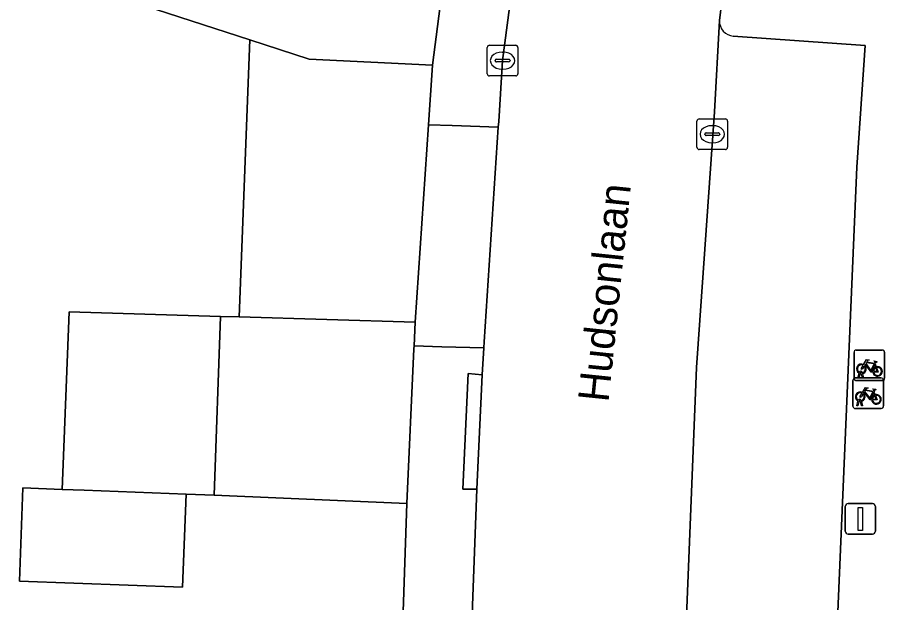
# Model space of a CAD drawing. Extents: x 161248 to 161848, y 384871 to 385383.
# Drawn here: x 161674.85 to 161703.15, y 384971.59 to 384990.69 of the extents above; entities that cross this region are included whole.
import ezdxf

# ---------------------------------------------------------------- set-up
doc = ezdxf.new("R2010")
doc.units = 0
for name, color, linetype in [('IMGEO_Erf', 7, 'Continuous'), ('IMGEO_Fietsenrek', 7, 'Continuous'), ('IMGEO_Kolk', 7, 'Continuous'), ('IMGEO_Lichtmast', 7, 'Continuous'), ('IMGEO_Muur', 7, 'Continuous'), ('IMGEO_Openbare_ruimte_label', 7, 'Continuous'), ('IMGEO_Pand', 7, 'Continuous'), ('IMGEO_Parkeervlak_open', 7, 'Continuous'), ('IMGEO_Rijbaan_lokaal_open', 7, 'Continuous'), ('IMGEO_Voetpad_open', 7, 'Continuous')]:
    doc.layers.add(name, color=color, linetype=linetype)

msp = doc.modelspace()

# ---------------------------------------------------------------- linework, layer by layer
at = {"layer": 'IMGEO_Erf'}
msp.add_lwpolyline([(161687.042, 384959.42), (161687.564, 384974.827), (161681.278, 384975.098), (161680.356, 384975.133), (161680.242, 384972.094), (161674.921, 384972.295), (161675.036, 384975.334), (161676.32, 384975.285), (161676.539, 384981.075), (161681.479, 384980.93), (161682.094, 384980.912), (161682.436, 384989.956), (161676.695, 384991.828), (161677.235, 384997.933), (161675.189, 384998.114), (161675.139, 384997.544), (161670.463, 384997.957)], dxfattribs=at)
at = {"layer": 'IMGEO_Fietsenrek'}
for p, q in [((161702.147, 384978.909), (161702.147, 384979.75)), ((161702.147, 384979.75), (161702.147, 384978.909)), ((161702.222, 384979.834), (161703.063, 384979.834)), ((161703.063, 384979.834), (161702.222, 384979.834)), ((161703.147, 384979.759), (161703.147, 384978.918)), ((161703.147, 384978.918), (161703.147, 384979.759)), ((161702.834, 384979.383), (161702.87, 384979.288)), ((161702.185, 384978.925), (161703.026, 384978.925)), ((161703.026, 384978.925), (161702.185, 384978.925)), ((161702.274, 384978.918), (161702.313, 384979.078)), ((161702.308, 384978.918), (161702.274, 384978.918)), ((161702.343, 384979.066), (161702.308, 384978.918)), ((161702.385, 384979.09), (161702.384, 384979.094)), ((161702.426, 384978.918), (161702.392, 384979.06)), ((161702.416, 384979.101), (161702.417, 384979.094)), ((161702.424, 384979.064), (161702.459, 384978.918)), ((161702.459, 384978.918), (161702.426, 384978.918)), ((161702.11, 384978), (161702.11, 384978.841)), ((161702.11, 384978.841), (161702.11, 384978)), ((161703.072, 384978.834), (161702.231, 384978.834)), ((161702.231, 384978.834), (161703.072, 384978.834)), ((161703.11, 384978.85), (161703.11, 384978.009)), ((161703.11, 384978.009), (161703.11, 384978.85)), ((161702.797, 384978.474), (161702.833, 384978.379)), ((161702.237, 384978.009), (161702.276, 384978.169)), ((161702.306, 384978.157), (161702.271, 384978.009)), ((161702.348, 384978.181), (161702.347, 384978.185)), ((161702.389, 384978.009), (161702.355, 384978.151)), ((161702.379, 384978.192), (161702.38, 384978.185)), ((161702.387, 384978.155), (161702.422, 384978.009)), ((161703.035, 384977.925), (161702.194, 384977.925)), ((161702.194, 384977.925), (161703.035, 384977.925)), ((161702.271, 384978.009), (161702.237, 384978.009)), ((161702.422, 384978.009), (161702.389, 384978.009))]:
    msp.add_line(p, q, dxfattribs=at)
for points in [[(161702.46, 384979.36), (161702.555, 384979.524), (161702.641, 384979.51), (161702.643, 384979.501), (161702.587, 384979.49), (161702.56, 384979.445), (161702.816, 384979.404)], [(161702.816, 384979.404), (161702.841, 384979.453), (161702.835, 384979.457), (161702.812, 384979.461), (161702.8, 384979.468), (161702.799, 384979.471), (161702.801, 384979.476), (161702.896, 384979.461), (161702.898, 384979.451), (161702.888, 384979.438), (161702.876, 384979.432), (161702.862, 384979.438), (161702.834, 384979.383)], [(161702.481, 384979.308), (161702.429, 384979.218), (161702.389, 384979.193), (161702.39, 384979.24), (161702.445, 384979.334)], [(161702.756, 384979.116), (161702.706, 384979.116), (161702.515, 384979.367), (161702.496, 384979.335)], [(161702.803, 384979.379), (161702.546, 384979.42), (161702.529, 384979.391), (161702.696, 384979.171), (161702.803, 384979.379)], [(161702.851, 384979.281), (161702.821, 384979.358), (161702.712, 384979.14), (161702.755, 384979.14)], [(161702.785, 384979.14), (161702.905, 384979.139), (161702.861, 384979.253)], [(161702.881, 384979.26), (161702.936, 384979.115), (161702.786, 384979.115)], [(161702.423, 384978.451), (161702.518, 384978.615), (161702.604, 384978.601), (161702.606, 384978.592), (161702.55, 384978.581), (161702.523, 384978.536), (161702.779, 384978.495)], [(161702.444, 384978.399), (161702.392, 384978.309), (161702.352, 384978.284), (161702.353, 384978.331), (161702.408, 384978.425)], [(161702.719, 384978.207), (161702.669, 384978.207), (161702.478, 384978.458), (161702.459, 384978.426)], [(161702.766, 384978.47), (161702.509, 384978.511), (161702.492, 384978.482), (161702.659, 384978.262), (161702.766, 384978.47)], [(161702.814, 384978.372), (161702.784, 384978.449), (161702.675, 384978.231), (161702.718, 384978.231)], [(161702.748, 384978.231), (161702.868, 384978.23), (161702.824, 384978.344)], [(161702.844, 384978.351), (161702.899, 384978.206), (161702.749, 384978.206)], [(161702.779, 384978.495), (161702.804, 384978.544), (161702.798, 384978.548), (161702.775, 384978.552), (161702.763, 384978.559), (161702.762, 384978.562), (161702.764, 384978.567), (161702.859, 384978.552), (161702.861, 384978.542), (161702.851, 384978.529), (161702.839, 384978.523), (161702.825, 384978.529), (161702.797, 384978.474)]]:
    msp.add_lwpolyline(points, dxfattribs=at)
for centre, radius, start, end in [((161702.225, 384979.756), 0.0779, 92.4484, 184.2845), ((161702.225, 384979.756), 0.0779, 92.4484, 184.2845), ((161703.069, 384979.756), 0.0779, 2.4484, 94.2845), ((161703.069, 384979.756), 0.0779, 2.4484, 94.2845), ((161702.387, 384979.219), 0.159, 62.6766, 242.1369), ((161702.387, 384979.219), 0.129, 63.3192, 238.903), ((161702.387, 384979.219), 0.129, 283.6043, 43.4302), ((161702.387, 384979.219), 0.159, 283.5766, 46.6042), ((161702.914, 384979.135), 0.159, 113.3408, 178.3217), ((161702.914, 384979.135), 0.159, 187.0065, 105.7708), ((161702.914, 384979.135), 0.129, 113.923, 177.9556), ((161702.914, 384979.135), 0.129, 188.6715, 104.5883), ((161702.188, 384978.847), 0.0779, 92.4484, 184.2845), ((161702.188, 384978.847), 0.0779, 92.4484, 184.2845), ((161702.225, 384978.912), 0.0779, 182.4484, 274.2845), ((161702.225, 384978.912), 0.0779, 182.4484, 274.2845), ((161702.367, 384979.09), 0.0499, 12.8025, 158.6934), ((161702.387, 384979.219), 0.159, 253.9967, 271.7867), ((161702.367, 384979.09), 0.0174, 12.8025, 163.4502), ((161702.387, 384979.219), 0.129, 253.415, 269.0204), ((161703.032, 384978.847), 0.0779, 2.4484, 94.2845), ((161703.032, 384978.847), 0.0779, 2.4484, 94.2845), ((161703.069, 384978.912), 0.0779, 272.4484, 4.2845), ((161703.069, 384978.912), 0.0779, 272.4484, 4.2845), ((161702.35, 384978.31), 0.159, 62.6766, 242.1369), ((161702.35, 384978.31), 0.129, 63.3192, 238.903), ((161702.35, 384978.31), 0.129, 283.6043, 43.4302), ((161702.35, 384978.31), 0.159, 283.5766, 46.6042), ((161702.877, 384978.226), 0.159, 113.3408, 178.3217), ((161702.877, 384978.226), 0.159, 187.0065, 105.7708), ((161702.877, 384978.226), 0.129, 113.923, 177.9556), ((161702.877, 384978.226), 0.129, 188.6715, 104.5883), ((161702.33, 384978.181), 0.0499, 12.8025, 158.6934), ((161702.35, 384978.31), 0.159, 253.9967, 271.7867), ((161702.33, 384978.181), 0.0174, 12.8025, 163.4502), ((161702.35, 384978.31), 0.129, 253.415, 269.0204), ((161702.188, 384978.003), 0.0779, 182.4484, 274.2845), ((161702.188, 384978.003), 0.0779, 182.4484, 274.2845), ((161703.032, 384978.003), 0.0779, 272.4484, 4.2845), ((161703.032, 384978.003), 0.0779, 272.4484, 4.2845)]:
    msp.add_arc(centre, radius, start, end, dxfattribs=at)
at = {"layer": 'IMGEO_Kolk'}
for p, q in [((161690.183, 384988.851), (161690.183, 384989.703)), ((161690.258, 384989.777), (161691.11, 384989.777)), ((161691.184, 384989.703), (161691.184, 384988.851)), ((161690.671, 384989.557), (161690.696, 384989.557)), ((161690.442, 384989.271), (161690.442, 384989.283)), ((161690.88, 384989.234), (161690.482, 384989.234)), ((161690.485, 384989.32), (161690.883, 384989.32)), ((161690.926, 384989.283), (161690.926, 384989.271)), ((161691.11, 384988.777), (161690.258, 384988.777)), ((161690.694, 384988.997), (161690.669, 384988.997)), ((161697.099, 384987.375), (161697.951, 384987.375)), ((161697.024, 384986.449), (161697.024, 384987.301)), ((161697.512, 384987.155), (161697.537, 384987.155)), ((161698.025, 384987.301), (161698.025, 384986.449)), ((161697.283, 384986.869), (161697.283, 384986.881)), ((161697.721, 384986.832), (161697.323, 384986.832)), ((161697.326, 384986.918), (161697.724, 384986.918)), ((161697.767, 384986.881), (161697.767, 384986.869)), ((161697.535, 384986.595), (161697.51, 384986.595)), ((161697.951, 384986.375), (161697.099, 384986.375))]:
    msp.add_line(p, q, dxfattribs=at)
for points in [[(161690.183, 384988.851), (161690.183, 384989.703)], [(161690.258, 384989.777), (161691.11, 384989.777)], [(161691.184, 384989.703), (161691.184, 384988.851)], [(161691.11, 384988.777), (161690.258, 384988.777)], [(161697.099, 384987.375), (161697.951, 384987.375)], [(161697.024, 384986.449), (161697.024, 384987.301)], [(161698.025, 384987.301), (161698.025, 384986.449)], [(161697.951, 384986.375), (161697.099, 384986.375)]]:
    msp.add_lwpolyline(points, dxfattribs=at)
for centre, radius, start, end in [((161690.26, 384989.701), 0.0765, 91.552, 178.448), ((161690.26, 384989.701), 0.0765, 91.552, 178.448), ((161691.108, 384989.701), 0.0765, 1.552, 88.448), ((161691.108, 384989.701), 0.0765, 1.552, 88.448), ((161690.482, 384989.28), 0.0403, 85.8775, 175.7526), ((161690.479, 384989.27), 0.0366, 178.938, 274.7102), ((161690.883, 384989.277), 0.043, 264.8664, 352.4533), ((161690.887, 384989.282), 0.0386, 1.7309, 96.639), ((161690.26, 384988.853), 0.0765, 181.552, 268.448), ((161690.26, 384988.853), 0.0765, 181.552, 268.448), ((161691.108, 384988.853), 0.0765, 271.552, 358.448), ((161691.108, 384988.853), 0.0765, 271.552, 358.448), ((161697.101, 384987.299), 0.0765, 91.552, 178.448), ((161697.101, 384987.299), 0.0765, 91.552, 178.448), ((161697.949, 384987.299), 0.0765, 1.552, 88.448), ((161697.949, 384987.299), 0.0765, 1.552, 88.448), ((161697.323, 384986.878), 0.0403, 85.8775, 175.7526), ((161697.32, 384986.868), 0.0366, 178.938, 274.7102), ((161697.724, 384986.875), 0.043, 264.8664, 352.4533), ((161697.728, 384986.88), 0.0386, 1.7309, 96.639), ((161697.101, 384986.451), 0.0765, 181.552, 268.448), ((161697.101, 384986.451), 0.0765, 181.552, 268.448), ((161697.949, 384986.451), 0.0765, 271.552, 358.448), ((161697.949, 384986.451), 0.0765, 271.552, 358.448)]:
    msp.add_arc(centre, radius, start, end, dxfattribs=at)
for centre, major_axis, ratio, start_param, end_param in [((161690.67, 384989.277), (-0.387, 0.002), 0.722429, 4.712389, 7.853982), ((161690.695, 384989.277), (-0.39, 0.002), 0.717154, 1.570796, 4.712389), ((161697.511, 384986.875), (-0.387, 0.002), 0.722429, 4.712389, 7.853982), ((161697.536, 384986.875), (-0.39, 0.002), 0.717154, 1.570796, 4.712389)]:
    msp.add_ellipse(centre, major_axis=major_axis, ratio=ratio, start_param=start_param, end_param=end_param, dxfattribs=at)
at = {"layer": 'IMGEO_Lichtmast'}
for p, q in [((161701.858, 384973.925), (161701.858, 384974.725)), ((161701.858, 384974.725), (161701.858, 384973.925)), ((161701.958, 384974.825), (161702.748, 384974.825)), ((161702.748, 384974.825), (161701.958, 384974.825)), ((161702.848, 384974.725), (161702.848, 384973.925)), ((161702.848, 384973.925), (161702.848, 384974.725)), ((161702.748, 384973.825), (161701.958, 384973.825)), ((161701.958, 384973.825), (161702.748, 384973.825))]:
    msp.add_line(p, q, dxfattribs=at)
msp.add_lwpolyline([(161702.278, 384974.7), (161702.428, 384974.7), (161702.428, 384973.95), (161702.278, 384973.95), (161702.278, 384974.7)], dxfattribs=at)
for centre, start, end in [((161701.958, 384974.725), 90, 180), ((161701.958, 384974.725), 90, 180), ((161702.748, 384974.725), 0, 90), ((161702.748, 384974.725), 360, 90), ((161701.958, 384973.925), 180, 270), ((161701.958, 384973.925), 180, 270), ((161702.748, 384973.925), 270, 0), ((161702.748, 384973.925), 270, 0)]:
    msp.add_arc(centre, 0.1, start, end, dxfattribs=at)
at = {"layer": 'IMGEO_Muur'}
msp.add_lwpolyline([(161687.042, 384959.42), (161687.564, 384974.827)], dxfattribs=at)
at = {"layer": 'IMGEO_Pand'}
for points in [[(161689.793, 384999.91), (161677.685, 385003.029), (161677.235, 384997.933), (161676.695, 384991.828), (161682.436, 384989.956), (161684.375, 384989.324), (161688.399, 384989.129)], [(161688.267, 384987.18), (161688.399, 384989.129), (161684.375, 384989.324), (161682.436, 384989.956), (161682.094, 384980.912), (161684.946, 384980.828), (161687.829, 384980.743)], [(161681.479, 384980.93), (161676.539, 384981.075), (161676.32, 384975.285), (161677.037, 384975.258), (161680.356, 384975.133), (161681.278, 384975.098)], [(161687.79, 384979.878), (161687.794, 384979.967), (161687.829, 384980.743), (161684.946, 384980.828), (161682.094, 384980.912), (161681.479, 384980.93), (161681.278, 384975.098), (161687.564, 384974.827)], [(161680.356, 384975.133), (161677.037, 384975.258), (161676.32, 384975.285), (161675.036, 384975.334), (161674.921, 384972.295), (161680.242, 384972.094)]]:
    msp.add_lwpolyline(points, close=True, dxfattribs=at)
at = {"layer": 'IMGEO_Parkeervlak_open'}
msp.add_lwpolyline([(161697.757, 384990.585), (161697.592, 384987.605), (161697.013, 384979.259), (161695.406, 384939.447), (161700.252, 384939.228), (161702.236, 384985.804), (161702.516, 384989.768), (161698.21, 384990.073)], dxfattribs=at)
msp.add_arc((161698.259, 384990.573), 0.502, 178.6179, 264.3847, dxfattribs=at)
at = {"layer": 'IMGEO_Rijbaan_lokaal_open'}
for points in [[(161695.406, 384939.447), (161697.013, 384979.259), (161697.592, 384987.605), (161697.757, 384990.585), (161698.067, 384993.125), (161699.463, 385001.62), (161699.529, 385001.962), (161699.731, 385002.596), (161700.158, 385004.616), (161701.87, 385012.717)], [(161693.319, 385006.112), (161692.093, 385000), (161690.685, 384989.277), (161690.556, 384987.296), (161690.544, 384987.105), (161690.086, 384980.097), (161690.073, 384979.9), (161690.016, 384979.024), (161689.843, 384975.29), (161689.648, 384970.041), (161689.25, 384958.941), (161689.115, 384955.181), (161689.098, 384954.71), (161689.064, 384954.249), (161688.958, 384953.539), (161688.789, 384952.843), (161688.558, 384952.163), (161688.268, 384951.508), (161687.921, 384950.88), (161687.518, 384950.287), (161687.065, 384949.731), (161686.563, 384949.219)]]:
    msp.add_lwpolyline(points, dxfattribs=at)
at = {"layer": 'IMGEO_Voetpad_open'}
for points in [[(161691.142, 385006.05), (161690.54, 385003.076), (161689.963, 385000.114), (161689.793, 384999.91), (161688.399, 384989.129), (161688.267, 384987.18), (161689.036, 384987.155), (161690.544, 384987.105), (161690.556, 384987.296), (161690.685, 384989.277), (161692.093, 385000), (161693.319, 385006.112)], [(161698.067, 384993.125), (161697.757, 384990.585)], [(161698.21, 384990.073), (161702.516, 384989.768), (161702.236, 384985.804), (161700.252, 384939.228)], [(161689.648, 384970.041), (161689.843, 384975.29), (161689.381, 384975.297), (161689.556, 384979.063), (161690.016, 384979.024), (161690.073, 384979.9), (161688.705, 384979.938), (161687.794, 384979.967), (161687.79, 384979.878), (161687.564, 384974.827), (161687.042, 384959.42)]]:
    msp.add_lwpolyline(points, dxfattribs=at)
for points in [[(161690.544, 384987.105), (161689.036, 384987.155), (161688.267, 384987.18), (161687.829, 384980.743), (161687.794, 384979.967), (161688.705, 384979.938), (161690.073, 384979.9), (161690.086, 384980.097)], [(161690.016, 384979.024), (161689.556, 384979.063), (161689.381, 384975.297), (161689.843, 384975.29)]]:
    msp.add_lwpolyline(points, close=True, dxfattribs=at)
msp.add_arc((161698.259, 384990.573), 0.502, 178.6179, 264.3847, dxfattribs=at)

# ---------------------------------------------------------------- texts
at = {"layer": 'IMGEO_Openbare_ruimte_label'}
msp.add_text('Hudsonlaan', height=1, rotation=84.0899, dxfattribs=at).set_placement((161694.135, 384978.109))

doc.saveas('drawing.dxf')
